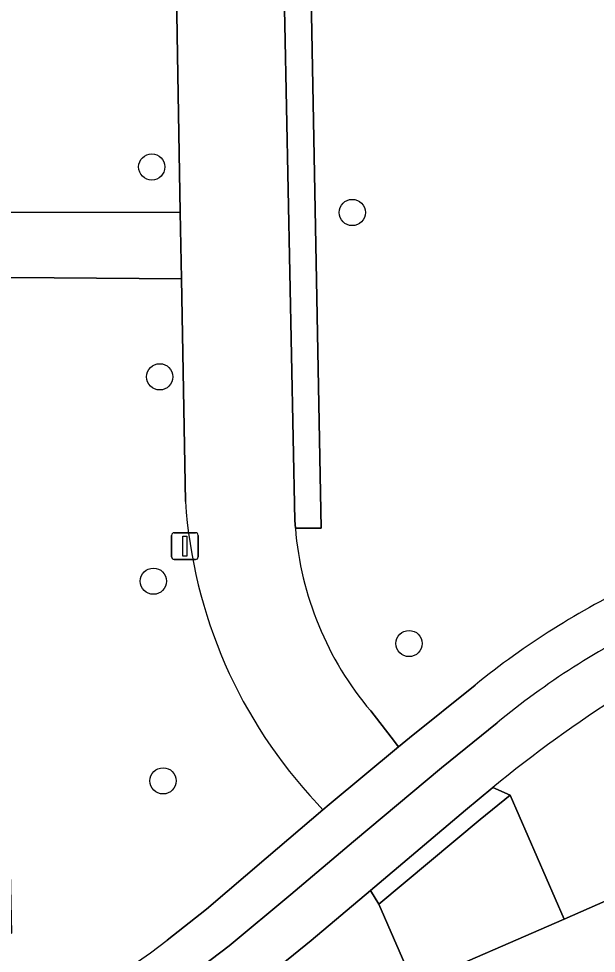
# Model space of a CAD drawing. Extents: x 157320 to 158835, y 386650 to 388491.
# Drawn here: x 157828.52 to 157850.05, y 387777.87 to 387812.7 of the extents above; entities that cross this region are included whole.
import ezdxf

# ---------------------------------------------------------------- set-up
doc = ezdxf.new("R2010")
doc.units = 0
for name, color, linetype in [('IMGEO_Berm_open', 7, 'Continuous'), ('IMGEO_Boom', 7, 'Continuous'), ('IMGEO_Fietspad_open', 7, 'Continuous'), ('IMGEO_Groenvoorziening', 7, 'Continuous'), ('IMGEO_Lichtmast', 7, 'Continuous'), ('IMGEO_Rijbaan_lokaal_open', 7, 'Continuous'), ('IMGEO_Voetpad_open', 7, 'Continuous')]:
    doc.layers.add(name, color=color, linetype=linetype)

msp = doc.modelspace()

# ---------------------------------------------------------------- linework, layer by layer
at = {"layer": 'IMGEO_Berm_open'}
for points in [[(157846.191, 387784.05), (157846.842, 387783.768), (157848.855, 387779.149), (157863.788, 387785.721)], [(157825.018, 387768.678), (157831.537, 387771.565), (157843.258, 387776.704), (157841.945, 387779.7), (157841.637, 387780.213), (157839.427, 387778.35), (157836.471, 387775.957)]]:
    msp.add_lwpolyline(points, dxfattribs=at)
msp.add_lwpolyline([(157846.842, 387783.768), (157846.191, 387784.05), (157845.684, 387783.629), (157845.183, 387783.202), (157841.637, 387780.213), (157841.945, 387779.7), (157845.726, 387782.853)], close=True, dxfattribs=at)
msp.add_arc((157877.457, 387745.859), 49.357, 122.4253, 129.3066, dxfattribs=at)
at = {"layer": 'IMGEO_Boom'}
for centre in [(157833.483, 387807.174), (157840.958, 387805.478), (157833.779, 387799.353), (157833.543, 387791.738), (157843.072, 387789.415), (157833.903, 387784.298)]:
    msp.add_circle(centre, 0.489, dxfattribs=at)
at = {"layer": 'IMGEO_Fietspad_open'}
for points in [[(157846.354, 387786.457), (157844.279, 387784.789), (157840.999, 387782.043), (157838.663, 387780.059), (157836.365, 387778.156), (157834.719, 387776.897)], [(157836.471, 387775.957), (157839.427, 387778.35), (157841.637, 387780.213), (157845.183, 387783.202), (157845.684, 387783.629), (157846.191, 387784.05)]]:
    msp.add_lwpolyline(points, dxfattribs=at)
for centre, radius, start, end in [((157865.016, 387763.846), 29.318, 115.753, 129.5354), ((157877.457, 387745.859), 49.357, 122.4253, 129.3066)]:
    msp.add_arc(centre, radius, start, end, dxfattribs=at)
at = {"layer": 'IMGEO_Groenvoorziening'}
for points in [[(157832.783, 387846.822), (157832.25, 387850.097), (157827.297, 387850.289), (157826.985, 387842.979), (157826.933, 387842.981), (157825.654, 387826.485), (157825.724, 387823.468), (157825.896, 387814.425), (157826.965, 387814.434), (157826.99, 387813.448), (157827.029, 387811.882), (157827.188, 387805.473), (157834.547, 387805.493), (157834.444, 387811.356), (157834.417, 387812.882), (157834.035, 387834.73)], [(157863.295, 387829.201), (157850.583, 387839.773), (157841.105, 387847.934), (157840.475, 387847.873), (157841.13, 387838.948), (157839.605, 387838.449), (157839.721, 387836.916), (157839.77, 387833.35), (157839.795, 387831.55), (157850.804, 387831.551), (157851.554, 387831.551), (157852.304, 387831.55), (157852.303, 387829.508), (157852.3, 387823.774), (157852.297, 387816.673), (157852.296, 387814.54), (157851.546, 387814.54), (157853.795, 387812.294), (157852.834, 387811.397), (157850.497, 387813.883), (157839.572, 387814.194), (157839.413, 387814.189), (157839.803, 387793.713), (157838.835, 387793.71)], [(157834.735, 387794.704), (157834.59, 387803.008), (157829.841, 387803.049), (157827.248, 387803.057), (157827.296, 387801.136), (157827.696, 387801.146), (157827.831, 387795.693), (157828.198, 387780.92), (157828.255, 387778.621), (157827.826, 387778.443), (157827.631, 387774.47), (157828.788, 387775.002)], [(157841.643, 387786.904), (157842.406, 387785.926), (157842.686, 387785.567), (157843.089, 387785.9), (157845.536, 387787.869)], [(157834.059, 387778.357), (157835.522, 387779.514), (157837.744, 387781.418), (157839.865, 387783.222), (157839.644, 387783.459)]]:
    msp.add_lwpolyline(points, dxfattribs=at)
for centre, radius, start, end in [((157852.872, 387795.928), 18.178, 183.8601, 223.3072), ((157850.827, 387794.675), 12.031, 184.6026, 220.2372), ((157864.901, 387763.903), 30.812, 115.606, 128.9396), ((157811.254, 387808.367), 37.691, 297.7224, 307.2313)]:
    msp.add_arc(centre, radius, start, end, dxfattribs=at)
at = {"layer": 'IMGEO_Lichtmast'}
for p, q in [((157834.221, 387792.646), (157834.221, 387793.446)), ((157834.221, 387793.446), (157834.221, 387792.646)), ((157834.321, 387793.546), (157835.111, 387793.546)), ((157835.111, 387793.546), (157834.321, 387793.546)), ((157835.211, 387793.446), (157835.211, 387792.646)), ((157835.211, 387792.646), (157835.211, 387793.446)), ((157835.111, 387792.546), (157834.321, 387792.546)), ((157834.321, 387792.546), (157835.111, 387792.546))]:
    msp.add_line(p, q, dxfattribs=at)
msp.add_lwpolyline([(157834.641, 387793.421), (157834.791, 387793.421), (157834.791, 387792.671), (157834.641, 387792.671), (157834.641, 387793.421)], dxfattribs=at)
for centre, start, end in [((157834.321, 387793.446), 90, 180), ((157834.321, 387793.446), 90, 180), ((157835.111, 387793.446), 0, 90), ((157835.111, 387793.446), 360, 90), ((157834.321, 387792.646), 180, 270), ((157834.321, 387792.646), 180, 270), ((157835.111, 387792.646), 270, 0), ((157835.111, 387792.646), 270, 0)]:
    msp.add_arc(centre, 0.1, start, end, dxfattribs=at)
at = {"layer": 'IMGEO_Rijbaan_lokaal_open'}
for points in [[(157834.035, 387834.73), (157834.417, 387812.882), (157834.444, 387811.356), (157834.547, 387805.493), (157834.59, 387803.008), (157834.735, 387794.704)], [(157838.835, 387793.71), (157838.815, 387793.994), (157838.441, 387812.478), (157838.407, 387814.159), (157838.391, 387814.959), (157838.339, 387817.53), (157838.115, 387828.568)], [(157926.454, 387810.082), (157924.132, 387811.179), (157923.463, 387811.495), (157923.037, 387811.549), (157917.181, 387808.983), (157910.914, 387806.295), (157907.925, 387805), (157900.796, 387801.925), (157886.287, 387795.649), (157886.113, 387795.556), (157867.367, 387787.314), (157863.788, 387785.721), (157848.855, 387779.149), (157843.258, 387776.704), (157831.537, 387771.565), (157825.018, 387768.678)], [(157839.644, 387783.459), (157839.865, 387783.222), (157840.093, 387783.415), (157842.686, 387785.567), (157842.406, 387785.926), (157841.643, 387786.904)]]:
    msp.add_lwpolyline(points, dxfattribs=at)
msp.add_lwpolyline([(157843.258, 387776.704), (157848.855, 387779.149), (157846.842, 387783.768), (157845.726, 387782.853), (157841.945, 387779.7)], close=True, dxfattribs=at)
for centre, radius, start, end in [((157852.872, 387795.928), 18.178, 183.8601, 223.3072), ((157850.827, 387794.675), 12.031, 184.6026, 220.2372)]:
    msp.add_arc(centre, radius, start, end, dxfattribs=at)
at = {"layer": 'IMGEO_Voetpad_open'}
for points in [[(157839.413, 387814.189), (157838.407, 387814.159), (157838.441, 387812.478), (157838.815, 387793.994), (157838.835, 387793.71), (157839.803, 387793.713)], [(157834.547, 387805.493), (157827.188, 387805.473), (157827.248, 387803.057), (157829.841, 387803.049), (157834.59, 387803.008)]]:
    msp.add_lwpolyline(points, close=True, dxfattribs=at)
for points in [[(157845.536, 387787.869), (157843.089, 387785.9), (157842.686, 387785.567), (157840.093, 387783.415), (157839.865, 387783.222), (157837.744, 387781.418), (157835.522, 387779.514), (157834.059, 387778.357)], [(157834.719, 387776.897), (157836.365, 387778.156), (157838.663, 387780.059), (157840.999, 387782.043), (157844.279, 387784.789), (157846.354, 387786.457)]]:
    msp.add_lwpolyline(points, dxfattribs=at)
for centre, radius, start, end in [((157864.901, 387763.903), 30.812, 115.606, 128.9396), ((157865.016, 387763.846), 29.318, 115.753, 129.5354), ((157811.254, 387808.367), 37.691, 297.7224, 307.2313)]:
    msp.add_arc(centre, radius, start, end, dxfattribs=at)

doc.saveas('drawing.dxf')
